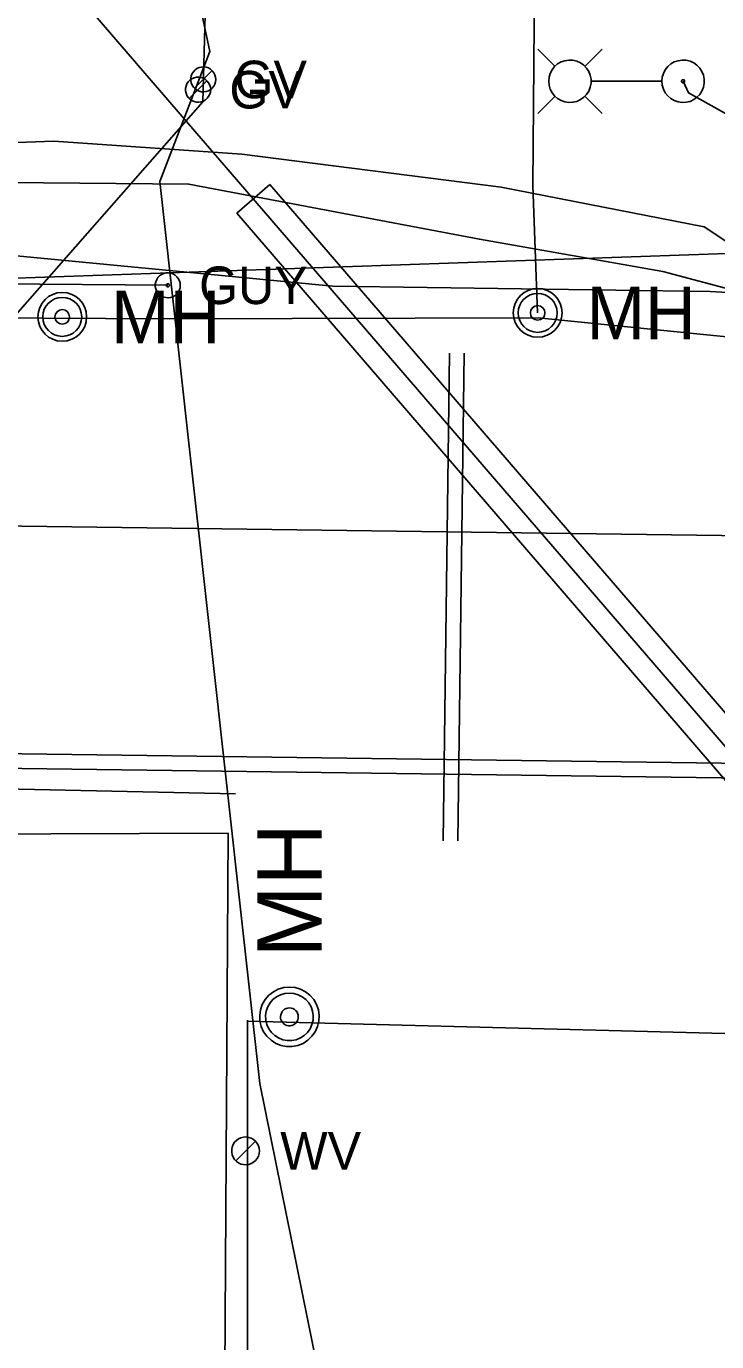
# Model space of a CAD drawing. Extents: x 596028 to 606371, y 330010 to 403088.
# Drawn here: x 604755.8 to 604826.6, y 332632.1 to 332767 of the extents above; entities that cross this region are included whole.
import ezdxf

# ---------------------------------------------------------------- set-up
doc = ezdxf.new("R2010")
doc.units = 0
for name, color, linetype in [('Default', 7, 'Continuous'), ('E_LTG', 7, 'Continuous'), ('E_LTG_CID', 7, 'Continuous'), ('E_UTL_E', 7, 'Continuous'), ('E_UTL_E_UG', 7, 'Continuous'), ('E_UTL_EGuyWire', 7, 'Continuous'), ('E_UTL_FO_UG_MCI', 7, 'Continuous'), ('E_UTL_G', 7, 'Continuous'), ('E_UTL_G_UG', 7, 'Continuous'), ('E_UTL_Overhead', 7, 'Continuous'), ('E_UTL_SAN_UG', 7, 'Continuous'), ('E_UTL_T_UG', 7, 'Continuous'), ('E_UTL_TV_UG', 7, 'Continuous'), ('E_UTL_W', 7, 'Continuous'), ('E_UTL_W_MH', 7, 'Continuous'), ('E_UTL_W_UG', 7, 'Continuous')]:
    doc.layers.add(name, color=color, linetype=linetype)

# ---------------------------------------------------------------- blocks, each defined once
blk = doc.blocks.new('MH')
at = {"layer": 'Default'}
for radius in [15.24, 12.19, 4.57]:
    blk.add_circle((0, 0), radius, dxfattribs=at)
blk.add_text('MH', height=32.918, dxfattribs=at).set_placement((30.48, -16.46))

msp = doc.modelspace()

# ---------------------------------------------------------------- linework, layer by layer
at = {"layer": 'E_LTG'}
for points in [[(604810.05, 332762.85), (604808.27, 332764.63)], [(604813.1, 332762.85), (604814.87, 332764.63)], [(604809.4, 332761.33), (604809.44, 332760.92), (604809.55, 332760.52), (604809.74, 332760.15), (604810, 332759.83), (604810.31, 332759.56), (604810.67, 332759.35), (604811.06, 332759.22), (604811.47, 332759.16), (604811.88, 332759.18), (604812.29, 332759.27), (604812.66, 332759.45), (604813, 332759.69), (604813.28, 332759.98), (604813.51, 332760.33), (604813.66, 332760.72), (604813.74, 332761.12), (604813.74, 332761.54), (604813.66, 332761.94), (604813.51, 332762.33), (604813.28, 332762.67), (604813, 332762.97), (604812.66, 332763.21), (604812.29, 332763.39), (604811.88, 332763.48), (604811.47, 332763.5), (604811.06, 332763.44), (604810.67, 332763.31), (604810.31, 332763.1), (604810, 332762.83), (604809.74, 332762.51), (604809.55, 332762.14), (604809.44, 332761.74), (604809.4, 332761.33)], [(604821, 332761.33), (604821.04, 332760.92), (604821.16, 332760.52), (604821.35, 332760.15), (604821.6, 332759.83), (604821.92, 332759.56), (604822.27, 332759.35), (604822.66, 332759.22), (604823.07, 332759.16), (604823.49, 332759.18), (604823.89, 332759.27), (604824.27, 332759.45), (604824.6, 332759.69), (604824.89, 332759.98), (604825.11, 332760.33), (604825.26, 332760.72), (604825.34, 332761.12), (604825.34, 332761.54), (604825.26, 332761.94), (604825.11, 332762.33), (604824.89, 332762.67), (604824.6, 332762.97), (604824.27, 332763.21), (604823.89, 332763.39), (604823.49, 332763.48), (604823.07, 332763.5), (604822.66, 332763.44), (604822.27, 332763.31), (604821.92, 332763.1), (604821.6, 332762.83), (604821.35, 332762.51), (604821.16, 332762.14), (604821.04, 332761.74), (604821, 332761.33)], [(604813.79, 332761.33), (604820.96, 332761.33)], [(604823.01, 332761.33), (604823.01, 332761.3), (604823.02, 332761.27), (604823.04, 332761.24), (604823.06, 332761.21), (604823.08, 332761.19), (604823.11, 332761.18), (604823.14, 332761.17), (604823.17, 332761.16), (604823.2, 332761.16), (604823.23, 332761.17), (604823.26, 332761.19), (604823.29, 332761.2), (604823.31, 332761.23), (604823.33, 332761.25), (604823.34, 332761.28), (604823.34, 332761.31), (604823.34, 332761.35), (604823.34, 332761.38), (604823.33, 332761.41), (604823.31, 332761.43), (604823.29, 332761.46), (604823.26, 332761.47), (604823.23, 332761.49), (604823.2, 332761.49), (604823.17, 332761.5), (604823.14, 332761.49), (604823.11, 332761.48), (604823.08, 332761.46), (604823.06, 332761.44), (604823.04, 332761.42), (604823.02, 332761.39), (604823.01, 332761.36), (604823.01, 332761.33)], [(604810.05, 332759.8), (604808.27, 332758.03)], [(604813.1, 332759.8), (604814.87, 332758.03)]]:
    msp.add_lwpolyline(points, dxfattribs=at)
at = {"layer": 'E_LTG_CID'}
msp.add_lwpolyline([(604837.62, 332753.88), (604831.01, 332756.07), (604823.72, 332760.14), (604823.18, 332761.33)], dxfattribs=at)
at = {"layer": 'E_UTL_E_UG'}
for points in [[(604808.26, 332737.58), (604807.78, 332750.65), (604807.96, 332775.5), (604808.38, 332791.31), (604815.08, 332849.74), (604822.32, 332885.57), (604833.34, 332928.58), (604839.6, 332951.01), (604848.87, 332992.8), (604856.97, 333034.28), (604864.88, 333090.5), (604871.07, 333164.58), (604871.07, 333164.57), (604871.34, 333168.95), (604872.08, 333173.54), (604873.02, 333206.22), (604875.47, 333283.07), (604876.52, 333351.85), (604877.02, 333463.99), (604875.73, 333577.42)], [(604729.97, 332733.67), (604735.89, 332737.18), (604741.23, 332741.22), (604743.03, 332739.17), (604750.82, 332737.08), (604770.44, 332736.98), (604808.3, 332737.08), (604829.69, 332734.9), (604883.87, 332734.01), (604905.84, 332733.85), (604937.84, 332733.34), (604976.01, 332733.17), (605006.49, 332733.09)]]:
    msp.add_lwpolyline(points, dxfattribs=at)
at = {"layer": 'E_UTL_EGuyWire'}
msp.add_line((604770.31, 332740.41), (604740, 332740.64), dxfattribs=at)
for points in [[(604771.59, 332740.41), (604771.57, 332740.65), (604771.5, 332740.88), (604771.39, 332741.1), (604771.24, 332741.29), (604771.05, 332741.45), (604770.84, 332741.57), (604770.61, 332741.65), (604770.37, 332741.69), (604770.13, 332741.68), (604769.89, 332741.62), (604769.67, 332741.52), (604769.47, 332741.38), (604769.3, 332741.2), (604769.17, 332741), (604769.08, 332740.77), (604769.03, 332740.53), (604769.03, 332740.29), (604769.08, 332740.05), (604769.17, 332739.82), (604769.3, 332739.61), (604769.47, 332739.44), (604769.67, 332739.3), (604769.89, 332739.19), (604770.13, 332739.14), (604770.37, 332739.13), (604770.61, 332739.16), (604770.84, 332739.24), (604771.05, 332739.36), (604771.24, 332739.52), (604771.39, 332739.71), (604771.5, 332739.93), (604771.57, 332740.16), (604771.59, 332740.41)], [(604770.47, 332740.41), (604770.47, 332740.44), (604770.46, 332740.47), (604770.45, 332740.49), (604770.43, 332740.52), (604770.4, 332740.54), (604770.38, 332740.55), (604770.35, 332740.56), (604770.32, 332740.57), (604770.29, 332740.57), (604770.26, 332740.56), (604770.23, 332740.55), (604770.21, 332740.53), (604770.18, 332740.51), (604770.17, 332740.48), (604770.16, 332740.45), (604770.15, 332740.42), (604770.15, 332740.39), (604770.16, 332740.36), (604770.17, 332740.33), (604770.18, 332740.31), (604770.21, 332740.29), (604770.23, 332740.27), (604770.26, 332740.26), (604770.29, 332740.25), (604770.32, 332740.25), (604770.35, 332740.25), (604770.38, 332740.26), (604770.4, 332740.28), (604770.43, 332740.3), (604770.45, 332740.32), (604770.46, 332740.35), (604770.47, 332740.38), (604770.47, 332740.41)]]:
    msp.add_lwpolyline(points, dxfattribs=at)
at = {"layer": 'E_UTL_FO_UG_MCI'}
for points in [[(604825.96, 332739.78), (604920.61, 332734.36), (604934.01, 332733.31), (604965.47, 332732.98), (605000.46, 332732.52), (605007.07, 332734.66), (605013.89, 332743.48), (605017, 332744.16), (605019.17, 332746.55), (605020.12, 332744.84), (605024.63, 332744.84), (605063.91, 332747.38), (605094.59, 332749.32), (605105.01, 332741.19), (605136.25, 332739.94), (605148.9, 332737.41), (605162.55, 332734.79), (605195.98, 332734.31), (605235.11, 332733.74)], [(604741.26, 332741.22), (604746.54, 332744.23), (604787.24, 332740.3), (604825.96, 332739.78)]]:
    msp.add_lwpolyline(points, dxfattribs=at)
at = {"layer": 'E_UTL_G'}
for points in [[(604774.71, 332760.47), (604774.68, 332760.71), (604774.61, 332760.94), (604774.5, 332761.16), (604774.35, 332761.35), (604774.17, 332761.51), (604773.96, 332761.63), (604773.72, 332761.71), (604773.48, 332761.75), (604773.24, 332761.74), (604773, 332761.68), (604772.78, 332761.58), (604772.58, 332761.44), (604772.41, 332761.26), (604772.28, 332761.05), (604772.19, 332760.83), (604772.14, 332760.59), (604772.14, 332760.34), (604772.19, 332760.1), (604772.28, 332759.88), (604772.41, 332759.67), (604772.58, 332759.5), (604772.78, 332759.35), (604773, 332759.25), (604773.24, 332759.2), (604773.48, 332759.18), (604773.72, 332759.22), (604773.96, 332759.3), (604774.17, 332759.42), (604774.35, 332759.58), (604774.5, 332759.77), (604774.61, 332759.99), (604774.68, 332760.22), (604774.71, 332760.47)], [(604775.23, 332761.52), (604775.21, 332761.76), (604775.14, 332761.99), (604775.03, 332762.21), (604774.87, 332762.4), (604774.69, 332762.56), (604774.48, 332762.69), (604774.25, 332762.77), (604774.01, 332762.8), (604773.76, 332762.79), (604773.53, 332762.73), (604773.3, 332762.63), (604773.11, 332762.49), (604772.94, 332762.31), (604772.81, 332762.11), (604772.71, 332761.88), (604772.67, 332761.64), (604772.67, 332761.4), (604772.71, 332761.16), (604772.81, 332760.93), (604772.94, 332760.72), (604773.11, 332760.55), (604773.3, 332760.41), (604773.53, 332760.31), (604773.76, 332760.25), (604774.01, 332760.24), (604774.25, 332760.27), (604774.48, 332760.35), (604774.69, 332760.47), (604774.87, 332760.63), (604775.03, 332760.82), (604775.14, 332761.04), (604775.21, 332761.28), (604775.23, 332761.52)], [(604773.04, 332760.61), (604774.85, 332762.43)], [(604772.51, 332759.56), (604774.33, 332761.37)]]:
    msp.add_lwpolyline(points, dxfattribs=at)
at = {"layer": 'E_UTL_G_UG'}
for p, q in [((604798.57, 332683.45), (604799.23, 332733.46)), ((604800.07, 332683.43), (604800.73, 332733.44)), ((604453.34, 332696.36), (605095.21, 332687.86)), ((604453.32, 332694.86), (605095.19, 332686.36))]:
    msp.add_line(p, q, dxfattribs=at)
for points in [[(604773.9, 332759.22), (604779.8, 332979.43), (604806.41, 333071.33), (604840.32, 333103.89)], [(604751.01, 332684.83), (604752.42, 332734.8), (604773.9, 332759.22)], [(604515.1, 332688.18), (604749.17, 332684.11), (604776.51, 332684.21)], [(604826.46, 332359.31), (604815.87, 332444.5), (604813.9, 332454.28), (604809.14, 332454.89), (604791.01, 332456.14), (604774.74, 332456.76), (604773.86, 332466.27), (604773.81, 332490.55), (604774.78, 332532.83), (604775.53, 332575.18), (604776.11, 332617.83), (604776.51, 332684.21)]]:
    msp.add_lwpolyline(points, dxfattribs=at)
at = {"layer": 'E_UTL_Overhead'}
msp.add_line((604740, 332740.64), (604834.23, 332743.9), dxfattribs=at)
at = {"layer": 'E_UTL_SAN_UG'}
msp.add_line((604738.77, 332715.93), (604982.83, 332712.71), dxfattribs=at)
at = {"layer": 'E_UTL_T_UG'}
msp.add_lwpolyline([(604626.24, 332752.96), (604667.79, 332752.28), (604716.52, 332751.29), (604772.47, 332750.78), (604802.28, 332745.13), (604821.11, 332741.83), (604839.24, 332737.01), (604851.39, 332734.26), (604870.7, 332730.27), (604882.93, 332728.13), (604900.25, 332727.49), (604950.98, 332727.08), (604995.39, 332726.29), (605022.19, 332726.03), (605084.56, 332725.74), (605114.2, 332728.34), (605148.01, 332733.35)], dxfattribs=at)
at = {"layer": 'E_UTL_TV_UG'}
msp.add_lwpolyline([(604719.99, 332742.51), (604722.02, 332743.2), (604737.64, 332751.88), (604746.32, 332754.74), (604758.63, 332755.19), (604777.9, 332753.87), (604804.51, 332750.48), (604825.34, 332746.4), (604832.2, 332741.86), (604839.54, 332740.05), (604839.79, 332740.1), (604863.7, 332738.45), (604885.99, 332737.63), (604916.23, 332736.12)], dxfattribs=at)
at = {"layer": 'E_UTL_W'}
for points in [[(604779.71, 332651.64), (604779.69, 332651.91), (604779.61, 332652.17), (604779.49, 332652.41), (604779.32, 332652.63), (604779.11, 332652.8), (604778.88, 332652.94), (604778.62, 332653.03), (604778.36, 332653.07), (604778.08, 332653.05), (604777.82, 332652.99), (604777.57, 332652.88), (604777.35, 332652.72), (604777.17, 332652.52), (604777.02, 332652.29), (604776.92, 332652.04), (604776.87, 332651.78), (604776.87, 332651.51), (604776.92, 332651.24), (604777.02, 332650.99), (604777.17, 332650.76), (604777.35, 332650.56), (604777.57, 332650.41), (604777.82, 332650.29), (604778.08, 332650.23), (604778.36, 332650.22), (604778.62, 332650.26), (604778.88, 332650.34), (604779.11, 332650.48), (604779.32, 332650.66), (604779.49, 332650.87), (604779.61, 332651.11), (604779.69, 332651.37), (604779.71, 332651.64)], [(604777.28, 332650.63), (604779.3, 332652.65)]]:
    msp.add_lwpolyline(points, dxfattribs=at)
at = {"layer": 'E_UTL_W_MH'}
for points in [[(604782.79, 332668.44), (604782.21, 332668.39), (604781.65, 332668.23), (604781.14, 332667.96), (604780.68, 332667.6), (604780.3, 332667.16), (604780.01, 332666.66), (604779.82, 332666.11), (604779.74, 332665.53), (604779.76, 332664.95), (604779.9, 332664.39), (604780.14, 332663.86), (604780.48, 332663.39), (604780.9, 332662.99), (604781.39, 332662.67), (604781.93, 332662.46), (604782.5, 332662.35), (604783.08, 332662.35), (604783.65, 332662.46), (604784.19, 332662.67), (604784.68, 332662.99), (604785.1, 332663.39), (604785.44, 332663.86), (604785.68, 332664.39), (604785.81, 332664.95), (604785.84, 332665.53), (604785.76, 332666.11), (604785.57, 332666.66), (604785.28, 332667.16), (604784.9, 332667.6), (604784.44, 332667.96), (604783.92, 332668.23), (604783.37, 332668.39), (604782.79, 332668.44)], [(604782.79, 332667.83), (604782.33, 332667.79), (604781.88, 332667.66), (604781.47, 332667.45), (604781.1, 332667.16), (604780.8, 332666.81), (604780.57, 332666.4), (604780.41, 332665.97), (604780.35, 332665.51), (604780.37, 332665.04), (604780.48, 332664.59), (604780.67, 332664.17), (604780.94, 332663.79), (604781.28, 332663.47), (604781.67, 332663.22), (604782.1, 332663.04), (604782.56, 332662.96), (604783.02, 332662.96), (604783.48, 332663.04), (604783.91, 332663.22), (604784.3, 332663.47), (604784.64, 332663.79), (604784.91, 332664.17), (604785.1, 332664.59), (604785.21, 332665.04), (604785.23, 332665.51), (604785.16, 332665.97), (604785.01, 332666.4), (604784.78, 332666.81), (604784.48, 332667.16), (604784.11, 332667.45), (604783.7, 332667.66), (604783.25, 332667.79), (604782.79, 332667.83)], [(604782.79, 332666.31), (604782.62, 332666.29), (604782.45, 332666.24), (604782.29, 332666.16), (604782.16, 332666.05), (604782.04, 332665.92), (604781.96, 332665.77), (604781.9, 332665.6), (604781.87, 332665.43), (604781.88, 332665.26), (604781.92, 332665.09), (604782, 332664.93), (604782.1, 332664.79), (604782.22, 332664.67), (604782.37, 332664.57), (604782.53, 332664.51), (604782.7, 332664.48), (604782.88, 332664.48), (604783.05, 332664.51), (604783.21, 332664.57), (604783.36, 332664.67), (604783.48, 332664.79), (604783.58, 332664.93), (604783.66, 332665.09), (604783.7, 332665.26), (604783.7, 332665.43), (604783.68, 332665.6), (604783.62, 332665.77), (604783.54, 332665.92), (604783.42, 332666.05), (604783.28, 332666.16), (604783.13, 332666.24), (604782.96, 332666.29), (604782.79, 332666.31)]]:
    msp.add_lwpolyline(points, dxfattribs=at)
at = {"layer": 'E_UTL_W_UG'}
for p, q in [((604774.64, 332764.39), (604766.98, 332799.55)), ((604780.79, 332750.75), (604777.38, 332747.81)), ((604780.79, 332750.75), (604835.63, 332687.12)), ((604777.38, 332747.81), (604832.22, 332684.18)), ((604812.41, 332497.24), (604779.77, 332658.55))]:
    msp.add_line(p, q, dxfattribs=at)
for points in [[(604753.86, 332778.54), (604834.37, 332685.14), (604847.57, 332682.96), (604869.92, 332684.91), (604879.8, 332686.08), (604902.06, 332691.47), (604979.47, 332683.9), (605167.57, 332681.44), (605290.47, 332683.62), (605413.37, 332685.79)], [(604779.77, 332658.55), (604769.49, 332751.06), (604774.64, 332764.39)], [(604557.89, 332691.73), (604602.99, 332690.99), (604651.65, 332690.22), (604699.51, 332689.92), (604777.25, 332688.26)], [(604778.48, 332651.05), (604778.48, 332665.05)], [(604778.48, 332664.95), (605004.84, 332659.09)], [(604778.48, 332629.91), (604778.48, 332651.05)]]:
    msp.add_lwpolyline(points, dxfattribs=at)

# ---------------------------------------------------------------- block references
at = {"layer": 'E_UTL_E', "xscale": 0.16404166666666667, "yscale": 0.16404166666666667}
for p in [(604808.26, 332737.58), (604759.48, 332737.17)]:
    msp.add_blockref('MH', p, dxfattribs=at)

# ---------------------------------------------------------------- texts
at = {"layer": 'E_UTL_EGuyWire'}
msp.add_text('GUY', height=3.85, dxfattribs=at).set_placement((604773.52, 332738.48))
at = {"layer": 'E_UTL_G'}
for p in [(604777.15, 332759.59), (604776.63, 332758.54)]:
    msp.add_text('GV', height=3.85, dxfattribs=at).set_placement(p)
at = {"layer": 'E_UTL_W'}
msp.add_text('WV', height=3.85, dxfattribs=at).set_placement((604781.85, 332649.72))
at = {"layer": 'E_UTL_W_MH'}
msp.add_text('MH', height=6.6, rotation=90, dxfattribs=at).set_placement((604786.09, 332671.5))

doc.saveas('drawing.dxf')
